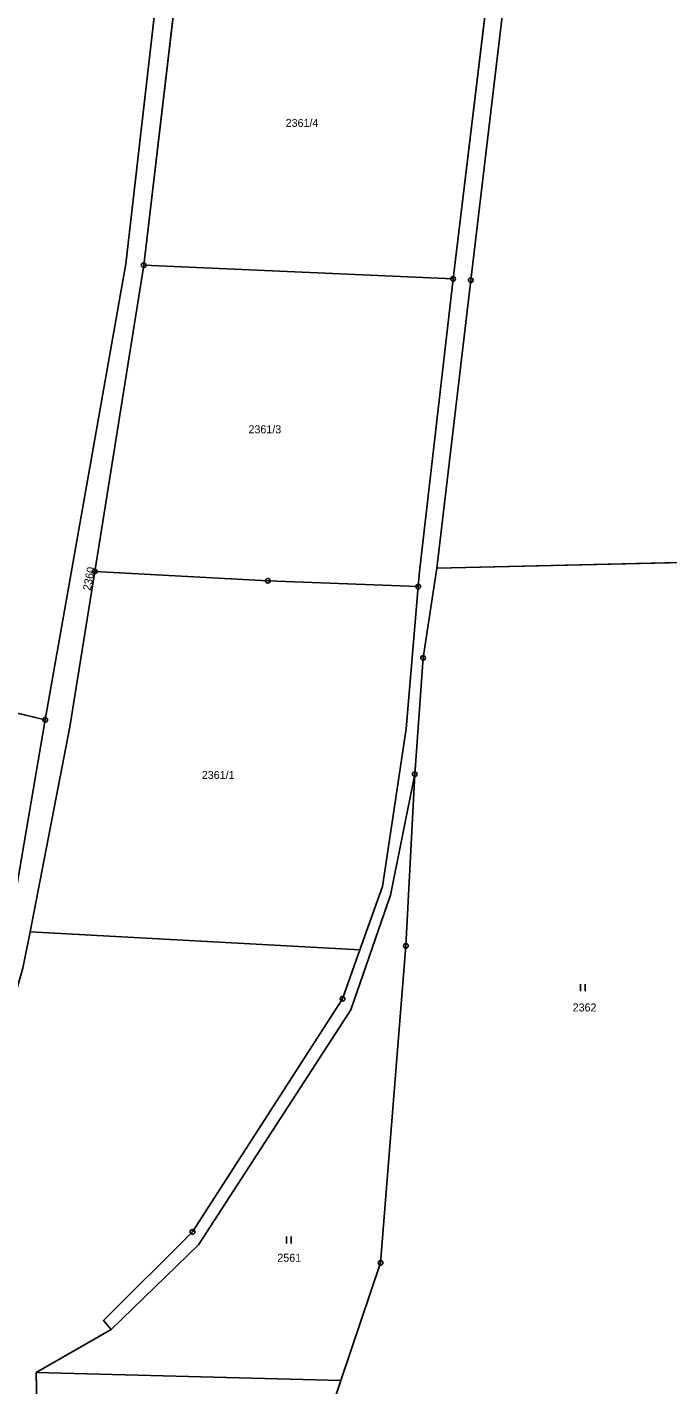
# Model space of a CAD drawing. Extents: x -689422 to -685210, y -987725 to -982160.
# Drawn here: x -687951.5 to -687815.4, y -986562 to -986273.5 of the extents above; entities that cross this region are included whole.
import ezdxf

# ---------------------------------------------------------------- set-up
doc = ezdxf.new("R2010")
doc.units = 0
for name, color, linetype in [('KN_Hranice_parcel', 7, 'Continuous'), ('KN_Parcelni cisla', 7, 'Continuous'), ('KN_Polygon parcely', 7, 'Continuous'), ('KN_POZEMKY_LESNI POZEMEK', 7, 'Continuous'), ('KN_POZEMKY_ORNA PUDA', 7, 'Continuous'), ('KN_POZEMKY_OSTATNI PLOCHA', 7, 'Continuous'), ('KN_POZEMKY_TTP', 7, 'Continuous'), ('KN_VYUZITI_17_ostatni plocha_ostatni komunikace', 7, 'Continuous'), ('KN_Značky bodu BP', 7, 'Continuous'), ('KN_Značky kultur', 7, 'Continuous')]:
    doc.layers.add(name, color=color, linetype=linetype)

msp = doc.modelspace()

# ---------------------------------------------------------------- linework, layer by layer
at = {"layer": 'KN_Hranice_parcel'}
for p, q in [((-687926.73, -986324.1), (-687918.95, -986258.46)), ((-687852.93, -986260.13), (-687861.01, -986327.01)), ((-687937.14, -986389.17), (-687926.73, -986324.1)), ((-687861.01, -986327.01), (-687926.73, -986324.1)), ((-687864.46, -986388.44), (-687797.83, -986386.92)), ((-688003.57, -986407.4), (-687947.64, -986420.67)), ((-687880.8, -986469.6), (-687950.87, -986465.72)), ((-687880.8, -986469.6), (-687884.49, -986479.98)), ((-687884.49, -986479.98), (-687916.36, -986529.52)), ((-687876.41, -986536.11), (-687884.88, -986561.12)), ((-687933.63, -986550.26), (-687949.56, -986559.41)), ((-687949.56, -986559.41), (-687884.88, -986561.12)), ((-687884.88, -986561.12), (-687886.23, -986565.1))]:
    msp.add_line(p, q, dxfattribs=at)
for points in [[(-687864.46, -986388.44), (-687857.26, -986327.29), (-687848.11, -986250.3), (-687837.55, -986175.06), (-687831.58, -986121.26), (-687827.17, -986077.3), (-687823.88, -986050.9), (-687817.51, -986032.37)], [(-687947.64, -986420.67), (-687930.55, -986323.8), (-687922.96, -986257.64), (-687912.7, -986207.66), (-687903.4, -986134.51), (-687888.89, -986082.81)], [(-687861.01, -986327.01), (-687868.13, -986389.21), (-687868.4, -986392.4)], [(-687869.16, -986432.27), (-687867.38, -986407.55), (-687864.46, -986388.44)], [(-687950.87, -986465.72), (-687942.42, -986422.17), (-687937.14, -986389.17)], [(-687868.4, -986392.4), (-687900.36, -986391.14), (-687937.14, -986389.17)], [(-687868.4, -986392.4), (-687871, -986422.62), (-687876.01, -986456.13), (-687880.8, -986469.6)], [(-687947.64, -986420.67), (-687956.67, -986473.43), (-687972.93, -986529.42), (-687989.54, -986576.41), (-688006.37, -986640.71)], [(-687933.63, -986550.26), (-687915.09, -986532.28), (-687882.71, -986482.32), (-687874.27, -986457.95), (-687869.16, -986432.27)], [(-687869.16, -986432.27), (-687871.04, -986468.74), (-687876.41, -986536.11)], [(-688001.44, -986643.11), (-687984.02, -986576.56), (-687970.22, -986535.46), (-687952.38, -986473.5), (-687950.87, -986465.72)], [(-687916.36, -986529.52), (-687935.29, -986548.37), (-687933.63, -986550.26)], [(-687940.02, -986665.46), (-687948.5, -986613.39), (-687949.56, -986559.41)]]:
    msp.add_lwpolyline(points, dxfattribs=at)
at = {"layer": 'KN_Polygon parcely'}
for points in [[(-687864.46, -986388.44), (-687797.83, -986386.92), (-687801.17, -986347.9), (-687812.02, -986279.24), (-687805.09, -986188.05), (-687799.7, -986131.22), (-687795.83, -986103.69), (-687797.45, -986091.96), (-687799.44, -986053.43), (-687796.24, -986030.75), (-687817.51, -986032.37), (-687823.88, -986050.9), (-687827.17, -986077.3), (-687831.58, -986121.26), (-687837.55, -986175.06), (-687848.11, -986250.3), (-687857.26, -986327.29)], [(-687947.64, -986420.67), (-687930.55, -986323.8), (-687922.96, -986257.64), (-687912.7, -986207.66), (-687903.4, -986134.51), (-687888.89, -986082.81), (-687906.35, -986084.23), (-687934.17, -986095.95), (-687949.34, -986180.13), (-687989.02, -986345.19), (-688003.57, -986407.4)], [(-687861.01, -986327.01), (-687852.93, -986260.13), (-687918.95, -986258.46), (-687926.73, -986324.1)], [(-687861.01, -986327.01), (-687926.73, -986324.1), (-687937.14, -986389.17), (-687900.36, -986391.14), (-687868.4, -986392.4), (-687868.13, -986389.21)], [(-687871.04, -986468.74), (-687876.41, -986536.11), (-687884.88, -986561.12), (-687886.23, -986565.1), (-687786.3, -986578.26), (-687787.49, -986570.08), (-687789.17, -986524.19), (-687784.88, -986471.18), (-687786.34, -986436.56), (-687790.62, -986405.91), (-687797.83, -986386.92), (-687864.46, -986388.44), (-687867.38, -986407.55), (-687869.16, -986432.27)], [(-687868.4, -986392.4), (-687900.36, -986391.14), (-687937.14, -986389.17), (-687942.42, -986422.17), (-687950.87, -986465.72), (-687880.8, -986469.6), (-687876.01, -986456.13), (-687871, -986422.62)], [(-687947.64, -986420.67), (-688003.57, -986407.4), (-688009.33, -986432.24), (-688010.87, -986438.55), (-688027.1, -986504.87), (-688041.26, -986562.73), (-688054.35, -986622.9), (-688061.44, -986664.82), (-688011.67, -986674.75), (-688006.85, -986643.79), (-688006.37, -986640.71), (-687989.54, -986576.41), (-687972.93, -986529.42), (-687956.67, -986473.43)], [(-687949.56, -986559.41), (-687884.88, -986561.12), (-687876.41, -986536.11), (-687871.04, -986468.74), (-687869.16, -986432.27), (-687874.27, -986457.95), (-687882.71, -986482.32), (-687915.09, -986532.28), (-687933.63, -986550.26)], [(-687949.56, -986559.41), (-687933.63, -986550.26), (-687935.29, -986548.37), (-687916.36, -986529.52), (-687884.49, -986479.98), (-687880.8, -986469.6), (-687950.87, -986465.72), (-687952.38, -986473.5), (-687970.22, -986535.46), (-687984.02, -986576.56), (-688001.44, -986643.11), (-687975.12, -986659.11), (-687940.02, -986665.46), (-687948.5, -986613.39)], [(-687904, -986611.8), (-687902.18, -986600.85), (-687888.75, -986572.55), (-687886.23, -986565.1), (-687884.88, -986561.12), (-687949.56, -986559.41), (-687948.5, -986613.39), (-687940.02, -986665.46), (-687939.49, -986668.72), (-687976.55, -986661.97), (-688002.05, -986645.15), (-687999.83, -986658.89), (-687996.11, -986675.9), (-687982.65, -986687.78), (-687959.59, -986717.67), (-687931.16, -986761.84), (-687924.19, -986775.84), (-687859.2, -986817.2), (-687869.6, -986791.7), (-687870.2, -986755.6), (-687900.8, -986681.8), (-687906.6, -986640.2)]]:
    msp.add_lwpolyline(points, close=True, dxfattribs=at)
for points in [[(-687984.02, -986576.56), (-687970.22, -986535.46), (-687952.38, -986473.5), (-687950.87, -986465.72), (-687942.42, -986422.17), (-687937.14, -986389.17), (-687926.73, -986324.1), (-687918.95, -986258.46), (-687908.92, -986208.25), (-687904.1, -986171.01), (-687898.67, -986134.18), (-687894.31, -986117.13), (-687883.58, -986083.38), (-687868.15, -986065.21), (-687875.2, -986066.88), (-687888.89, -986082.81), (-687903.4, -986134.51), (-687912.7, -986207.66), (-687922.96, -986257.64), (-687930.55, -986323.8), (-687947.64, -986420.67), (-687956.67, -986473.43), (-687972.93, -986529.42), (-687989.54, -986576.41)], [(-687852.93, -986260.13), (-687861.01, -986327.01), (-687868.13, -986389.21), (-687868.4, -986392.4), (-687871, -986422.62), (-687876.01, -986456.13), (-687880.8, -986469.6), (-687884.49, -986479.98), (-687916.36, -986529.52), (-687935.29, -986548.37), (-687933.63, -986550.26), (-687915.09, -986532.28), (-687882.71, -986482.32), (-687874.27, -986457.95), (-687869.16, -986432.27), (-687867.38, -986407.55), (-687864.46, -986388.44), (-687857.26, -986327.29), (-687848.11, -986250.3)]]:
    msp.add_lwpolyline(points, dxfattribs=at)
at = {"layer": 'KN_POZEMKY_LESNI POZEMEK'}
for p, q in [((-687948.5, -986613.39), (-687949.56, -986559.41)), ((-687949.56, -986559.41), (-687884.88, -986561.12)), ((-687884.88, -986561.12), (-687886.23, -986565.1))]:
    msp.add_line(p, q, dxfattribs=at)
at = {"layer": 'KN_POZEMKY_ORNA PUDA'}
for p, q in [((-687930.55, -986323.8), (-687922.96, -986257.64)), ((-687922.96, -986257.64), (-687930.55, -986323.8)), ((-687918.95, -986258.46), (-687926.73, -986324.1)), ((-687926.73, -986324.1), (-687918.95, -986258.46)), ((-687852.93, -986260.13), (-687861.01, -986327.01)), ((-687947.64, -986420.67), (-687930.55, -986323.8)), ((-687930.55, -986323.8), (-687947.64, -986420.67)), ((-687926.73, -986324.1), (-687937.14, -986389.17)), ((-687937.14, -986389.17), (-687926.73, -986324.1)), ((-687926.73, -986324.1), (-687861.01, -986327.01)), ((-687861.01, -986327.01), (-687926.73, -986324.1)), ((-687861.01, -986327.01), (-687868.13, -986389.21)), ((-687937.14, -986389.17), (-687942.42, -986422.17)), ((-687942.42, -986422.17), (-687937.14, -986389.17)), ((-687937.14, -986389.17), (-687900.36, -986391.14)), ((-687900.36, -986391.14), (-687937.14, -986389.17)), ((-687900.36, -986391.14), (-687868.4, -986392.4)), ((-687868.4, -986392.4), (-687900.36, -986391.14)), ((-687868.13, -986389.21), (-687868.4, -986392.4)), ((-687868.4, -986392.4), (-687871, -986422.62)), ((-688003.57, -986407.4), (-687947.64, -986420.67)), ((-687947.64, -986420.67), (-688003.57, -986407.4)), ((-687956.67, -986473.43), (-687947.64, -986420.67)), ((-687947.64, -986420.67), (-687956.67, -986473.43)), ((-687942.42, -986422.17), (-687950.87, -986465.72)), ((-687950.87, -986465.72), (-687942.42, -986422.17)), ((-687871, -986422.62), (-687876.01, -986456.13)), ((-687876.01, -986456.13), (-687880.8, -986469.6)), ((-687950.87, -986465.72), (-687952.38, -986473.5)), ((-687952.38, -986473.5), (-687950.87, -986465.72)), ((-687950.87, -986465.72), (-687880.8, -986469.6)), ((-687880.8, -986469.6), (-687950.87, -986465.72)), ((-687880.8, -986469.6), (-687884.49, -986479.98)), ((-687884.49, -986479.98), (-687916.36, -986529.52)), ((-687916.36, -986529.52), (-687935.29, -986548.37)), ((-687933.63, -986550.26), (-687949.56, -986559.41)), ((-687935.29, -986548.37), (-687933.63, -986550.26)), ((-687949.56, -986559.41), (-687948.5, -986613.39))]:
    msp.add_line(p, q, dxfattribs=at)
at = {"layer": 'KN_POZEMKY_OSTATNI PLOCHA'}
for p, q in [((-687848.11, -986250.3), (-687857.26, -986327.29)), ((-687861.01, -986327.01), (-687852.93, -986260.13)), ((-687868.13, -986389.21), (-687861.01, -986327.01)), ((-687857.26, -986327.29), (-687864.46, -986388.44)), ((-687864.46, -986388.44), (-687867.38, -986407.55)), ((-687868.4, -986392.4), (-687868.13, -986389.21)), ((-687871, -986422.62), (-687868.4, -986392.4)), ((-687867.38, -986407.55), (-687869.16, -986432.27)), ((-687876.01, -986456.13), (-687871, -986422.62)), ((-687869.16, -986432.27), (-687874.27, -986457.95)), ((-687874.27, -986457.95), (-687882.71, -986482.32)), ((-687880.8, -986469.6), (-687876.01, -986456.13)), ((-687884.49, -986479.98), (-687880.8, -986469.6)), ((-687916.36, -986529.52), (-687884.49, -986479.98)), ((-687882.71, -986482.32), (-687915.09, -986532.28)), ((-687935.29, -986548.37), (-687916.36, -986529.52)), ((-687915.09, -986532.28), (-687933.63, -986550.26)), ((-687933.63, -986550.26), (-687935.29, -986548.37))]:
    msp.add_line(p, q, dxfattribs=at)
at = {"layer": 'KN_POZEMKY_TTP'}
for p, q in [((-687857.26, -986327.29), (-687848.11, -986250.3)), ((-687864.46, -986388.44), (-687857.26, -986327.29)), ((-687867.38, -986407.55), (-687864.46, -986388.44)), ((-687864.46, -986388.44), (-687797.83, -986386.92)), ((-687797.83, -986386.92), (-687864.46, -986388.44)), ((-687869.16, -986432.27), (-687867.38, -986407.55)), ((-687874.27, -986457.95), (-687869.16, -986432.27)), ((-687871.04, -986468.74), (-687869.16, -986432.27)), ((-687869.16, -986432.27), (-687871.04, -986468.74)), ((-687882.71, -986482.32), (-687874.27, -986457.95)), ((-687876.41, -986536.11), (-687871.04, -986468.74)), ((-687871.04, -986468.74), (-687876.41, -986536.11)), ((-687915.09, -986532.28), (-687882.71, -986482.32)), ((-687933.63, -986550.26), (-687915.09, -986532.28)), ((-687884.88, -986561.12), (-687876.41, -986536.11)), ((-687876.41, -986536.11), (-687884.88, -986561.12)), ((-687949.56, -986559.41), (-687933.63, -986550.26)), ((-687884.88, -986561.12), (-687949.56, -986559.41)), ((-687886.23, -986565.1), (-687884.88, -986561.12))]:
    msp.add_line(p, q, dxfattribs=at)
at = {"layer": 'KN_VYUZITI_17_ostatni plocha_ostatni komunikace'}
for p, q in [((-687848.11, -986250.3), (-687857.26, -986327.29)), ((-687861.01, -986327.01), (-687852.93, -986260.13)), ((-687868.13, -986389.21), (-687861.01, -986327.01)), ((-687857.26, -986327.29), (-687864.46, -986388.44)), ((-687864.46, -986388.44), (-687867.38, -986407.55)), ((-687868.4, -986392.4), (-687868.13, -986389.21)), ((-687871, -986422.62), (-687868.4, -986392.4)), ((-687867.38, -986407.55), (-687869.16, -986432.27)), ((-687876.01, -986456.13), (-687871, -986422.62)), ((-687869.16, -986432.27), (-687874.27, -986457.95)), ((-687874.27, -986457.95), (-687882.71, -986482.32)), ((-687880.8, -986469.6), (-687876.01, -986456.13)), ((-687884.49, -986479.98), (-687880.8, -986469.6)), ((-687916.36, -986529.52), (-687884.49, -986479.98)), ((-687882.71, -986482.32), (-687915.09, -986532.28)), ((-687935.29, -986548.37), (-687916.36, -986529.52)), ((-687915.09, -986532.28), (-687933.63, -986550.26)), ((-687933.63, -986550.26), (-687935.29, -986548.37))]:
    msp.add_line(p, q, dxfattribs=at)
at = {"layer": 'KN_Značky bodu BP'}
for centre, radius in [((-687926.73, -986324.1), 0.5), ((-687926.73, -986324.1), 0.0303), ((-687861.01, -986327.01), 0.5), ((-687861.01, -986327.01), 0.0303), ((-687857.26, -986327.29), 0.5), ((-687857.26, -986327.29), 0.0303), ((-687937.14, -986389.17), 0.5), ((-687937.14, -986389.17), 0.0303), ((-687900.36, -986391.14), 0.5), ((-687900.36, -986391.14), 0.0303), ((-687868.4, -986392.4), 0.5), ((-687868.4, -986392.4), 0.0303), ((-687867.38, -986407.55), 0.5), ((-687867.38, -986407.55), 0.0303), ((-687947.64, -986420.67), 0.5), ((-687947.64, -986420.67), 0.0303), ((-687869.16, -986432.27), 0.5), ((-687869.16, -986432.27), 0.0303), ((-687871.04, -986468.74), 0.5), ((-687871.04, -986468.74), 0.0303), ((-687884.49, -986479.98), 0.5), ((-687884.49, -986479.98), 0.0303), ((-687916.36, -986529.52), 0.5), ((-687916.36, -986529.52), 0.0303), ((-687876.41, -986536.11), 0.5), ((-687876.41, -986536.11), 0.0303)]:
    msp.add_circle(centre, radius, dxfattribs=at)
at = {"layer": 'KN_Značky kultur'}
for p, q in [((-687833.92, -986478.38), (-687833.92, -986476.88)), ((-687832.92, -986478.38), (-687832.92, -986476.88)), ((-687896.42, -986531.98), (-687896.42, -986530.48)), ((-687895.42, -986531.98), (-687895.42, -986530.48))]:
    msp.add_line(p, q, dxfattribs=at)

# ---------------------------------------------------------------- texts
at = {"layer": 'KN_Parcelni cisla'}
for s, p in [('2361/4', (-687896.57, -986294.71)), ('2361/3', (-687904.47, -986359.82)), ('2361/1', (-687914.38, -986433.27)), ('2362', (-687835.61, -986482.67)), ('2561', (-687898.34, -986535.86))]:
    msp.add_text(s, height=1.7, dxfattribs=at).set_placement(p)
msp.add_text('2360', height=1.7, rotation=79, dxfattribs=at).set_placement((-687938.01, -986393.36))

doc.saveas('drawing.dxf')
